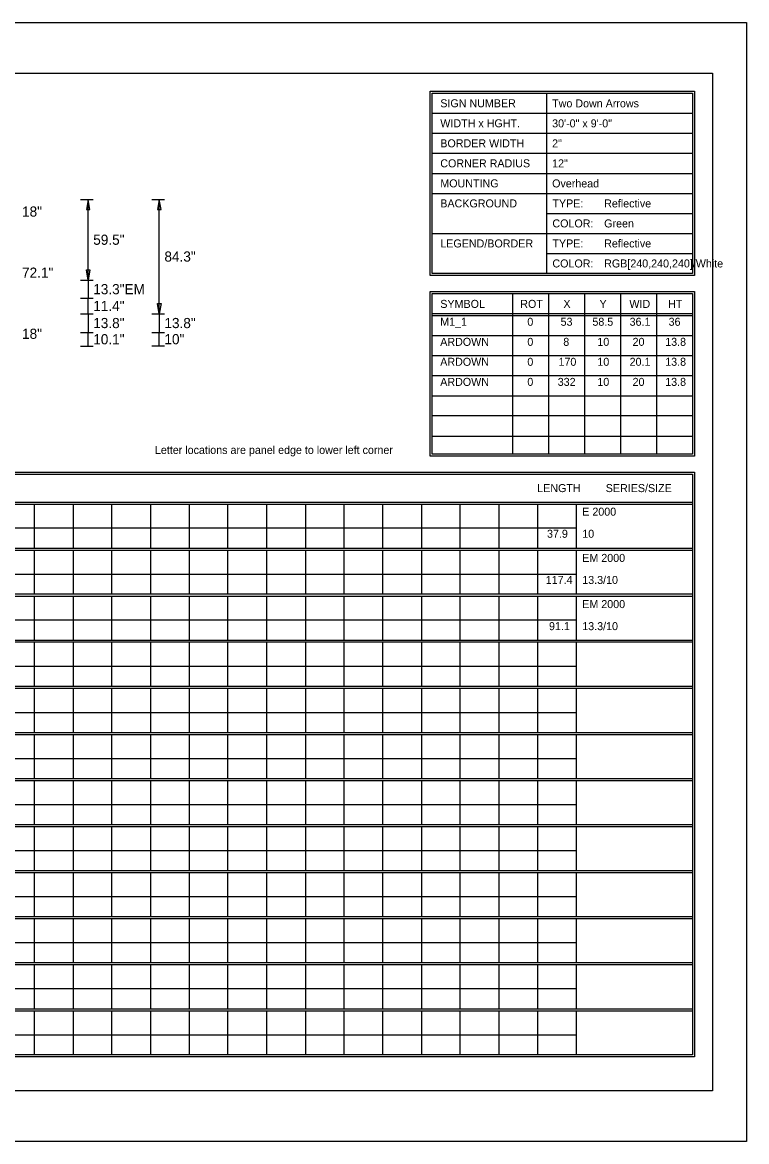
# Model space of a CAD drawing. Extents: x 1806251 to 1809821, y 414895 to 422886.
# Drawn here: x 1809679.55 to 1809684.89, y 414925.97 to 414934.23 of the extents above; entities that cross this region are included whole.
import ezdxf

# ---------------------------------------------------------------- set-up
doc = ezdxf.new("R2010")
doc.units = 0
doc.layers.add('GSDIMS', color=7, linetype='Continuous')
doc.layers.add('GSSHT', color=7, linetype='Continuous')

msp = doc.modelspace()

# ---------------------------------------------------------------- linework, layer by layer
at = {"layer": 'GSDIMS'}
for p, q in [((1809679.9772, 414932.922), (1809680.071, 414932.922)), ((1809680.0335, 414932.3265), (1809680.0335, 414932.922)), ((1809680.5023, 414932.922), (1809680.596, 414932.922)), ((1809680.5585, 414932.079), (1809680.5585, 414932.922)), ((1809679.9772, 414932.3265), (1809680.071, 414932.3265)), ((1809679.9772, 414932.3265), (1809680.071, 414932.3265)), ((1809680.0335, 414932.3265), (1809680.0335, 414932.1932)), ((1809679.9772, 414932.1932), (1809680.071, 414932.1932)), ((1809679.9772, 414932.1932), (1809680.071, 414932.1932)), ((1809680.0335, 414932.079), (1809680.0335, 414932.1932)), ((1809679.9772, 414932.079), (1809680.071, 414932.079)), ((1809679.9772, 414932.079), (1809680.071, 414932.079)), ((1809680.0335, 414932.079), (1809680.0335, 414931.941)), ((1809680.5023, 414932.079), (1809680.596, 414932.079)), ((1809680.5023, 414932.079), (1809680.596, 414932.079)), ((1809680.5585, 414932.079), (1809680.5585, 414931.941)), ((1809679.9772, 414931.941), (1809680.071, 414931.941)), ((1809679.9772, 414931.941), (1809680.071, 414931.941)), ((1809680.0335, 414931.84), (1809680.0335, 414931.941)), ((1809680.5023, 414931.941), (1809680.596, 414931.941)), ((1809680.5023, 414931.941), (1809680.596, 414931.941)), ((1809680.5585, 414931.841), (1809680.5585, 414931.941)), ((1809679.9772, 414931.84), (1809680.071, 414931.84)), ((1809680.5023, 414931.841), (1809680.596, 414931.841))]:
    msp.add_line(p, q, dxfattribs=at)
for points in [[(1809680.0335, 414932.922), (1809680.021, 414932.847), (1809680.046, 414932.847)], [(1809680.5585, 414932.922), (1809680.546, 414932.847), (1809680.571, 414932.847)], [(1809680.0335, 414932.3265), (1809680.021, 414932.4015), (1809680.046, 414932.4015)], [(1809680.5585, 414932.079), (1809680.546, 414932.154), (1809680.571, 414932.154)]]:
    msp.add_lwpolyline(points, close=True, dxfattribs=at)
at = {"layer": 'GSSHT'}
for p, q in [((1809672.1353, 414934.2272), (1809684.8895, 414934.2272)), ((1809684.8895, 414934.2272), (1809684.8895, 414925.9734)), ((1809683.413, 414933.7045), (1809683.413, 414932.3756)), ((1809682.5714, 414933.5568), (1809684.4909, 414933.5568)), ((1809682.5714, 414933.4092), (1809684.4909, 414933.4092)), ((1809682.5714, 414933.2615), (1809684.4909, 414933.2615)), ((1809682.5714, 414933.1139), (1809684.4909, 414933.1139)), ((1809682.5714, 414932.9662), (1809684.4909, 414932.9662)), ((1809683.413, 414932.8186), (1809684.4909, 414932.8186)), ((1809682.5714, 414932.6709), (1809684.4909, 414932.6709)), ((1809683.413, 414932.5232), (1809684.4909, 414932.5232)), ((1809683.162, 414932.2279), (1809683.162, 414931.0438)), ((1809683.4278, 414932.2279), (1809683.4278, 414931.0438)), ((1809683.6936, 414932.2279), (1809683.6936, 414931.0438)), ((1809683.9593, 414932.2279), (1809683.9593, 414931.0438)), ((1809684.2251, 414932.2279), (1809684.2251, 414931.0438)), ((1809682.5714, 414932.0803), (1809684.4909, 414932.0803)), ((1809682.5714, 414932.0655), (1809684.4909, 414932.0655)), ((1809682.5714, 414931.9179), (1809684.4909, 414931.9179)), ((1809682.5714, 414931.7702), (1809684.4909, 414931.7702)), ((1809682.5714, 414931.6226), (1809684.4909, 414931.6226)), ((1809682.5714, 414931.472), (1809684.4909, 414931.472)), ((1809682.5714, 414931.3273), (1809684.4909, 414931.3273)), ((1809682.5714, 414931.1767), (1809684.4909, 414931.1767)), ((1809672.782, 414930.6894), (1809684.4909, 414930.6894)), ((1809672.782, 414930.6746), (1809684.4909, 414930.6746)), ((1809679.6361, 414930.6746), (1809679.6361, 414930.3498)), ((1809679.9225, 414930.6746), (1809679.9225, 414930.3498)), ((1809680.206, 414930.6746), (1809680.206, 414930.3498)), ((1809680.4924, 414930.6746), (1809680.4924, 414930.3498)), ((1809680.7789, 414930.6746), (1809680.7789, 414930.3498)), ((1809681.0624, 414930.6746), (1809681.0624, 414930.3498)), ((1809681.3488, 414930.6746), (1809681.3488, 414930.3498)), ((1809681.6353, 414930.6746), (1809681.6353, 414930.3498)), ((1809681.9188, 414930.6746), (1809681.9188, 414930.3498)), ((1809682.2052, 414930.6746), (1809682.2052, 414930.3498)), ((1809682.4917, 414930.6746), (1809682.4917, 414930.3498)), ((1809682.7752, 414930.6746), (1809682.7752, 414930.3498)), ((1809683.0616, 414930.6746), (1809683.0616, 414930.3498)), ((1809683.348, 414930.6746), (1809683.348, 414930.3498)), ((1809683.6315, 414930.6746), (1809683.6315, 414930.3498)), ((1809672.782, 414930.5004), (1809683.6315, 414930.5004)), ((1809672.782, 414930.3498), (1809684.4909, 414930.3498)), ((1809672.782, 414930.335), (1809684.4909, 414930.335)), ((1809679.6361, 414930.335), (1809679.6361, 414930.0132)), ((1809679.9225, 414930.335), (1809679.9225, 414930.0132)), ((1809680.206, 414930.335), (1809680.206, 414930.0132)), ((1809680.4924, 414930.335), (1809680.4924, 414930.0132)), ((1809680.7789, 414930.335), (1809680.7789, 414930.0132)), ((1809681.0624, 414930.335), (1809681.0624, 414930.0132)), ((1809681.3488, 414930.335), (1809681.3488, 414930.0132)), ((1809681.6353, 414930.335), (1809681.6353, 414930.0132)), ((1809681.9188, 414930.335), (1809681.9188, 414930.0132)), ((1809682.2052, 414930.335), (1809682.2052, 414930.0132)), ((1809682.4917, 414930.335), (1809682.4917, 414930.0132)), ((1809682.7752, 414930.335), (1809682.7752, 414930.0132)), ((1809683.0616, 414930.335), (1809683.0616, 414930.0132)), ((1809683.348, 414930.335), (1809683.348, 414930.0132)), ((1809683.6315, 414930.335), (1809683.6315, 414930.0132)), ((1809672.782, 414930.1579), (1809683.6315, 414930.1579)), ((1809672.782, 414930.0132), (1809684.4909, 414930.0132)), ((1809672.782, 414929.9954), (1809684.4909, 414929.9954)), ((1809679.6361, 414929.9954), (1809679.6361, 414929.6706)), ((1809679.9225, 414929.9954), (1809679.9225, 414929.6706)), ((1809680.206, 414929.9954), (1809680.206, 414929.6706)), ((1809680.4924, 414929.9954), (1809680.4924, 414929.6706)), ((1809680.7789, 414929.9954), (1809680.7789, 414929.6706)), ((1809681.0624, 414929.9954), (1809681.0624, 414929.6706)), ((1809681.3488, 414929.9954), (1809681.3488, 414929.6706)), ((1809681.6353, 414929.9954), (1809681.6353, 414929.6706)), ((1809681.9188, 414929.9954), (1809681.9188, 414929.6706)), ((1809682.2052, 414929.9954), (1809682.2052, 414929.6706)), ((1809682.4917, 414929.9954), (1809682.4917, 414929.6706)), ((1809682.7752, 414929.9954), (1809682.7752, 414929.6706)), ((1809683.0616, 414929.9954), (1809683.0616, 414929.6706)), ((1809683.348, 414929.9954), (1809683.348, 414929.6706)), ((1809683.6315, 414929.9954), (1809683.6315, 414929.6706)), ((1809672.782, 414929.8212), (1809683.6315, 414929.8212)), ((1809672.782, 414929.6706), (1809684.4909, 414929.6706)), ((1809672.782, 414929.6588), (1809684.4909, 414929.6588)), ((1809679.6361, 414929.6588), (1809679.6361, 414929.331)), ((1809679.9225, 414929.6588), (1809679.9225, 414929.331)), ((1809680.206, 414929.6588), (1809680.206, 414929.331)), ((1809680.4924, 414929.6588), (1809680.4924, 414929.331)), ((1809680.7789, 414929.6588), (1809680.7789, 414929.331)), ((1809681.0624, 414929.6588), (1809681.0624, 414929.331)), ((1809681.3488, 414929.6588), (1809681.3488, 414929.331)), ((1809681.6353, 414929.6588), (1809681.6353, 414929.331)), ((1809681.9188, 414929.6588), (1809681.9188, 414929.331)), ((1809682.2052, 414929.6588), (1809682.2052, 414929.331)), ((1809682.4917, 414929.6588), (1809682.4917, 414929.331)), ((1809682.7752, 414929.6588), (1809682.7752, 414929.331)), ((1809683.0616, 414929.6588), (1809683.0616, 414929.331)), ((1809683.348, 414929.6588), (1809683.348, 414929.331)), ((1809683.6315, 414929.6588), (1809683.6315, 414929.331)), ((1809672.782, 414929.4787), (1809683.6315, 414929.4787)), ((1809672.782, 414929.331), (1809684.4909, 414929.331)), ((1809672.782, 414929.3162), (1809684.4909, 414929.3162)), ((1809679.6361, 414929.3162), (1809679.6361, 414928.9914)), ((1809679.9225, 414929.3162), (1809679.9225, 414928.9914)), ((1809680.206, 414929.3162), (1809680.206, 414928.9914)), ((1809680.4924, 414929.3162), (1809680.4924, 414928.9914)), ((1809680.7789, 414929.3162), (1809680.7789, 414928.9914)), ((1809681.0624, 414929.3162), (1809681.0624, 414928.9914)), ((1809681.3488, 414929.3162), (1809681.3488, 414928.9914)), ((1809681.6353, 414929.3162), (1809681.6353, 414928.9914)), ((1809681.9188, 414929.3162), (1809681.9188, 414928.9914)), ((1809682.2052, 414929.3162), (1809682.2052, 414928.9914)), ((1809682.4917, 414929.3162), (1809682.4917, 414928.9914)), ((1809682.7752, 414929.3162), (1809682.7752, 414928.9914)), ((1809683.0616, 414929.3162), (1809683.0616, 414928.9914)), ((1809683.348, 414929.3162), (1809683.348, 414928.9914)), ((1809683.6315, 414929.3162), (1809683.6315, 414928.9914)), ((1809672.782, 414929.139), (1809683.6315, 414929.139)), ((1809672.782, 414928.9914), (1809684.4909, 414928.9914)), ((1809672.782, 414928.9766), (1809684.4909, 414928.9766)), ((1809679.6361, 414928.9766), (1809679.6361, 414928.6518)), ((1809679.9225, 414928.9766), (1809679.9225, 414928.6518)), ((1809680.206, 414928.9766), (1809680.206, 414928.6518)), ((1809680.4924, 414928.9766), (1809680.4924, 414928.6518)), ((1809680.7789, 414928.9766), (1809680.7789, 414928.6518)), ((1809681.0624, 414928.9766), (1809681.0624, 414928.6518)), ((1809681.3488, 414928.9766), (1809681.3488, 414928.6518)), ((1809681.6353, 414928.9766), (1809681.6353, 414928.6518)), ((1809681.9188, 414928.9766), (1809681.9188, 414928.6518)), ((1809682.2052, 414928.9766), (1809682.2052, 414928.6518)), ((1809682.4917, 414928.9766), (1809682.4917, 414928.6518)), ((1809682.7752, 414928.9766), (1809682.7752, 414928.6518)), ((1809683.0616, 414928.9766), (1809683.0616, 414928.6518)), ((1809683.348, 414928.9766), (1809683.348, 414928.6518)), ((1809683.6315, 414928.9766), (1809683.6315, 414928.6518)), ((1809672.782, 414928.7994), (1809683.6315, 414928.7994)), ((1809672.782, 414928.6518), (1809684.4909, 414928.6518)), ((1809672.782, 414928.637), (1809684.4909, 414928.637)), ((1809679.6361, 414928.637), (1809679.6361, 414928.3122)), ((1809679.9225, 414928.637), (1809679.9225, 414928.3122)), ((1809680.206, 414928.637), (1809680.206, 414928.3122)), ((1809680.4924, 414928.637), (1809680.4924, 414928.3122)), ((1809680.7789, 414928.637), (1809680.7789, 414928.3122)), ((1809681.0624, 414928.637), (1809681.0624, 414928.3122)), ((1809681.3488, 414928.637), (1809681.3488, 414928.3122)), ((1809681.6353, 414928.637), (1809681.6353, 414928.3122)), ((1809681.9188, 414928.637), (1809681.9188, 414928.3122)), ((1809682.2052, 414928.637), (1809682.2052, 414928.3122)), ((1809682.4917, 414928.637), (1809682.4917, 414928.3122)), ((1809682.7752, 414928.637), (1809682.7752, 414928.3122)), ((1809683.0616, 414928.637), (1809683.0616, 414928.3122)), ((1809683.348, 414928.637), (1809683.348, 414928.3122)), ((1809683.6315, 414928.637), (1809683.6315, 414928.3122)), ((1809672.782, 414928.4598), (1809683.6315, 414928.4598)), ((1809672.782, 414928.3122), (1809684.4909, 414928.3122)), ((1809672.782, 414928.2974), (1809684.4909, 414928.2974)), ((1809679.6361, 414928.2974), (1809679.6361, 414927.9726)), ((1809679.9225, 414928.2974), (1809679.9225, 414927.9726)), ((1809680.206, 414928.2974), (1809680.206, 414927.9726)), ((1809680.4924, 414928.2974), (1809680.4924, 414927.9726)), ((1809680.7789, 414928.2974), (1809680.7789, 414927.9726)), ((1809681.0624, 414928.2974), (1809681.0624, 414927.9726)), ((1809681.3488, 414928.2974), (1809681.3488, 414927.9726)), ((1809681.6353, 414928.2974), (1809681.6353, 414927.9726)), ((1809681.9188, 414928.2974), (1809681.9188, 414927.9726)), ((1809682.2052, 414928.2974), (1809682.2052, 414927.9726)), ((1809682.4917, 414928.2974), (1809682.4917, 414927.9726)), ((1809682.7752, 414928.2974), (1809682.7752, 414927.9726)), ((1809683.0616, 414928.2974), (1809683.0616, 414927.9726)), ((1809683.348, 414928.2974), (1809683.348, 414927.9726)), ((1809683.6315, 414928.2974), (1809683.6315, 414927.9726)), ((1809672.782, 414928.1202), (1809683.6315, 414928.1202)), ((1809672.782, 414927.9726), (1809684.4909, 414927.9726)), ((1809672.782, 414927.9578), (1809684.4909, 414927.9578)), ((1809679.6361, 414927.9578), (1809679.6361, 414927.633)), ((1809679.9225, 414927.9578), (1809679.9225, 414927.633)), ((1809680.206, 414927.9578), (1809680.206, 414927.633)), ((1809680.4924, 414927.9578), (1809680.4924, 414927.633)), ((1809680.7789, 414927.9578), (1809680.7789, 414927.633)), ((1809681.0624, 414927.9578), (1809681.0624, 414927.633)), ((1809681.3488, 414927.9578), (1809681.3488, 414927.633)), ((1809681.6353, 414927.9578), (1809681.6353, 414927.633)), ((1809681.9188, 414927.9578), (1809681.9188, 414927.633)), ((1809682.2052, 414927.9578), (1809682.2052, 414927.633)), ((1809682.4917, 414927.9578), (1809682.4917, 414927.633)), ((1809682.7752, 414927.9578), (1809682.7752, 414927.633)), ((1809683.0616, 414927.9578), (1809683.0616, 414927.633)), ((1809683.348, 414927.9578), (1809683.348, 414927.633)), ((1809683.6315, 414927.9578), (1809683.6315, 414927.633)), ((1809672.782, 414927.7806), (1809683.6315, 414927.7806)), ((1809672.782, 414927.633), (1809684.4909, 414927.633)), ((1809672.782, 414927.6182), (1809684.4909, 414927.6182)), ((1809679.6361, 414927.6182), (1809679.6361, 414927.2934)), ((1809679.9225, 414927.6182), (1809679.9225, 414927.2934)), ((1809680.206, 414927.6182), (1809680.206, 414927.2934)), ((1809680.4924, 414927.6182), (1809680.4924, 414927.2934)), ((1809680.7789, 414927.6182), (1809680.7789, 414927.2934)), ((1809681.0624, 414927.6182), (1809681.0624, 414927.2934)), ((1809681.3488, 414927.6182), (1809681.3488, 414927.2934)), ((1809681.6353, 414927.6182), (1809681.6353, 414927.2934)), ((1809681.9188, 414927.6182), (1809681.9188, 414927.2934)), ((1809682.2052, 414927.6182), (1809682.2052, 414927.2934)), ((1809682.4917, 414927.6182), (1809682.4917, 414927.2934)), ((1809682.7752, 414927.6182), (1809682.7752, 414927.2934)), ((1809683.0616, 414927.6182), (1809683.0616, 414927.2934)), ((1809683.348, 414927.6182), (1809683.348, 414927.2934)), ((1809683.6315, 414927.6182), (1809683.6315, 414927.2934)), ((1809672.782, 414927.441), (1809683.6315, 414927.441)), ((1809672.782, 414927.2934), (1809684.4909, 414927.2934)), ((1809672.782, 414927.2786), (1809684.4909, 414927.2786)), ((1809679.6361, 414927.2786), (1809679.6361, 414926.9538)), ((1809679.9225, 414927.2786), (1809679.9225, 414926.9538)), ((1809680.206, 414927.2786), (1809680.206, 414926.9538)), ((1809680.4924, 414927.2786), (1809680.4924, 414926.9538)), ((1809680.7789, 414927.2786), (1809680.7789, 414926.9538)), ((1809681.0624, 414927.2786), (1809681.0624, 414926.9538)), ((1809681.3488, 414927.2786), (1809681.3488, 414926.9538)), ((1809681.6353, 414927.2786), (1809681.6353, 414926.9538)), ((1809681.9188, 414927.2786), (1809681.9188, 414926.9538)), ((1809682.2052, 414927.2786), (1809682.2052, 414926.9538)), ((1809682.4917, 414927.2786), (1809682.4917, 414926.9538)), ((1809682.7752, 414927.2786), (1809682.7752, 414926.9538)), ((1809683.0616, 414927.2786), (1809683.0616, 414926.9538)), ((1809683.348, 414927.2786), (1809683.348, 414926.9538)), ((1809683.6315, 414927.2786), (1809683.6315, 414926.9538)), ((1809672.782, 414927.1014), (1809683.6315, 414927.1014)), ((1809672.782, 414926.9538), (1809684.4909, 414926.9538)), ((1809672.782, 414926.939), (1809684.4909, 414926.939)), ((1809679.6361, 414926.939), (1809679.6361, 414926.6142)), ((1809679.9225, 414926.939), (1809679.9225, 414926.6142)), ((1809680.206, 414926.939), (1809680.206, 414926.6142)), ((1809680.4924, 414926.939), (1809680.4924, 414926.6142)), ((1809680.7789, 414926.939), (1809680.7789, 414926.6142)), ((1809681.0624, 414926.939), (1809681.0624, 414926.6142)), ((1809681.3488, 414926.939), (1809681.3488, 414926.6142)), ((1809681.6353, 414926.939), (1809681.6353, 414926.6142)), ((1809681.9188, 414926.939), (1809681.9188, 414926.6142)), ((1809682.2052, 414926.939), (1809682.2052, 414926.6142)), ((1809682.4917, 414926.939), (1809682.4917, 414926.6142)), ((1809682.7752, 414926.939), (1809682.7752, 414926.6142)), ((1809683.0616, 414926.939), (1809683.0616, 414926.6142)), ((1809683.348, 414926.939), (1809683.348, 414926.6142)), ((1809683.6315, 414926.939), (1809683.6315, 414926.6142)), ((1809672.782, 414926.7618), (1809683.6315, 414926.7618)), ((1809684.8895, 414925.9734), (1809672.1353, 414925.9734))]:
    msp.add_line(p, q, dxfattribs=at)
for points in [[(1809672.6344, 414933.8521), (1809684.6385, 414933.8521), (1809684.6385, 414926.3484), (1809672.6344, 414926.3484)], [(1809682.5566, 414933.7192), (1809684.5056, 414933.7192), (1809684.5056, 414932.3608), (1809682.5566, 414932.3608)], [(1809682.5714, 414933.7045), (1809684.4909, 414933.7045), (1809684.4909, 414932.3756), (1809682.5714, 414932.3756)], [(1809682.5566, 414932.2427), (1809684.5056, 414932.2427), (1809684.5056, 414931.029), (1809682.5566, 414931.029)], [(1809682.5714, 414932.2279), (1809684.4909, 414932.2279), (1809684.4909, 414931.0438), (1809682.5714, 414931.0438)], [(1809672.7673, 414930.9109), (1809684.5056, 414930.9109), (1809684.5056, 414926.5994), (1809672.7673, 414926.5994)], [(1809672.782, 414930.8961), (1809684.4909, 414930.8961), (1809684.4909, 414926.6142), (1809672.782, 414926.6142)]]:
    msp.add_lwpolyline(points, close=True, dxfattribs=at)

# ---------------------------------------------------------------- texts
at = {"layer": 'GSDIMS'}
for s, p in [('18"', (1809679.546, 414932.7945)), ('59.5"', (1809680.071, 414932.587)), ('84.3"', (1809680.596, 414932.463)), ('72.1"', (1809679.546, 414932.344)), ('13.3"EM', (1809680.071, 414932.2223)), ('11.4"', (1809680.071, 414932.0987)), ('13.8"', (1809680.071, 414931.9725)), ('13.8"', (1809680.596, 414931.9725)), ('18"', (1809679.546, 414931.8935)), ('10.1"', (1809680.071, 414931.853)), ('10"', (1809680.596, 414931.8535))]:
    msp.add_text(s, height=0.075, dxfattribs=at).set_placement(p)
at = {"layer": 'GSSHT'}
for s, height, p in [('SIGN NUMBER', 0.059055, (1809682.6305, 414933.6011)), ('Two Down Arrows', 0.059025, (1809683.4553, 414933.6004)), ('WIDTH x HGHT.', 0.059055, (1809682.6305, 414933.4535)), ('30\'-0" x 9\'-0"', 0.059025, (1809683.4553, 414933.4528)), ('BORDER WIDTH', 0.059055, (1809682.6305, 414933.3058)), ('2"', 0.05903, (1809683.4553, 414933.3052)), ('CORNER RADIUS', 0.059055, (1809682.6305, 414933.1582)), ('12"', 0.05903, (1809683.4553, 414933.1577)), ('MOUNTING', 0.05906, (1809682.6305, 414933.0105)), ('Overhead', 0.05903, (1809683.4553, 414933.0101)), ('BACKGROUND', 0.05906, (1809682.6305, 414932.8628)), ('TYPE:', 0.05906, (1809683.4573, 414932.8628)), ('Reflective', 0.05903, (1809683.839, 414932.8626)), ('COLOR:', 0.05906, (1809683.4573, 414932.7152)), ('Green', 0.05903, (1809683.839, 414932.715)), ('LEGEND/BORDER', 0.059055, (1809682.6305, 414932.5675)), ('TYPE:', 0.05906, (1809683.4573, 414932.5675)), ('Reflective', 0.05903, (1809683.839, 414932.5674)), ('COLOR:', 0.05906, (1809683.4573, 414932.4199)), ('RGB[240,240,240]/White', 0.059025, (1809683.839, 414932.4199)), ('SYMBOL', 0.05906, (1809682.6305, 414932.1216)), ('ROT', 0.05906, (1809683.2204, 414932.1216)), ('X', 0.0591, (1809683.5384, 414932.1216)), ('Y', 0.0591, (1809683.8045, 414932.1216)), ('WID', 0.05906, (1809684.025, 414932.1216)), ('HT', 0.05906, (1809684.3106, 414932.1216)), ('M1_1', 0.05903, (1809682.63, 414931.9899)), ('0', 0.059, (1809683.2724, 414931.9899)), ('53', 0.05903, (1809683.5176, 414931.9899)), ('58.5', 0.05903, (1809683.7523, 414931.9899)), ('36.1', 0.05903, (1809684.0266, 414931.9899)), ('36', 0.05903, (1809684.3142, 414931.9899)), ('ARDOWN', 0.05903, (1809682.63, 414931.8418)), ('0', 0.059, (1809683.2724, 414931.8418)), ('8', 0.059, (1809683.5376, 414931.8418)), ('10', 0.05903, (1809683.7888, 414931.8418)), ('20', 0.05903, (1809684.0486, 414931.8418)), ('13.8', 0.05903, (1809684.2892, 414931.8418)), ('ARDOWN', 0.05903, (1809682.63, 414931.6947)), ('0', 0.059, (1809683.2724, 414931.6947)), ('170', 0.05903, (1809683.5021, 414931.6947)), ('10', 0.05903, (1809683.7888, 414931.6947)), ('20.1', 0.05903, (1809684.0266, 414931.6947)), ('13.8', 0.05903, (1809684.2892, 414931.6947)), ('ARDOWN', 0.05903, (1809682.63, 414931.5465)), ('0', 0.059, (1809683.2724, 414931.5465)), ('332', 0.05903, (1809683.4966, 414931.5465)), ('10', 0.05903, (1809683.7888, 414931.5465)), ('20', 0.05903, (1809684.0486, 414931.5465)), ('13.8', 0.05903, (1809684.2892, 414931.5465)), ('Letter locations are panel edge to lower left corner', 0.059025, (1809680.5261, 414931.0446)), ('LENGTH', 0.05906, (1809683.3454, 414930.7632)), ('SERIES/SIZE', 0.059061, (1809683.8506, 414930.7632)), ('E 2000', 0.05903, (1809683.6775, 414930.5892)), ('37.9', 0.05903, (1809683.4176, 414930.4265)), ('10', 0.05903, (1809683.6775, 414930.4265)), ('EM 2000', 0.05903, (1809683.6775, 414930.2484)), ('117.4', 0.05903, (1809683.4081, 414930.0858)), ('13.3/10', 0.05903, (1809683.6775, 414930.0858)), ('EM 2000', 0.05903, (1809683.6775, 414929.9077)), ('91.1', 0.05903, (1809683.4321, 414929.7451)), ('13.3/10', 0.05903, (1809683.6775, 414929.7451))]:
    msp.add_text(s, height=height, dxfattribs=at).set_placement(p)

doc.saveas('drawing.dxf')
